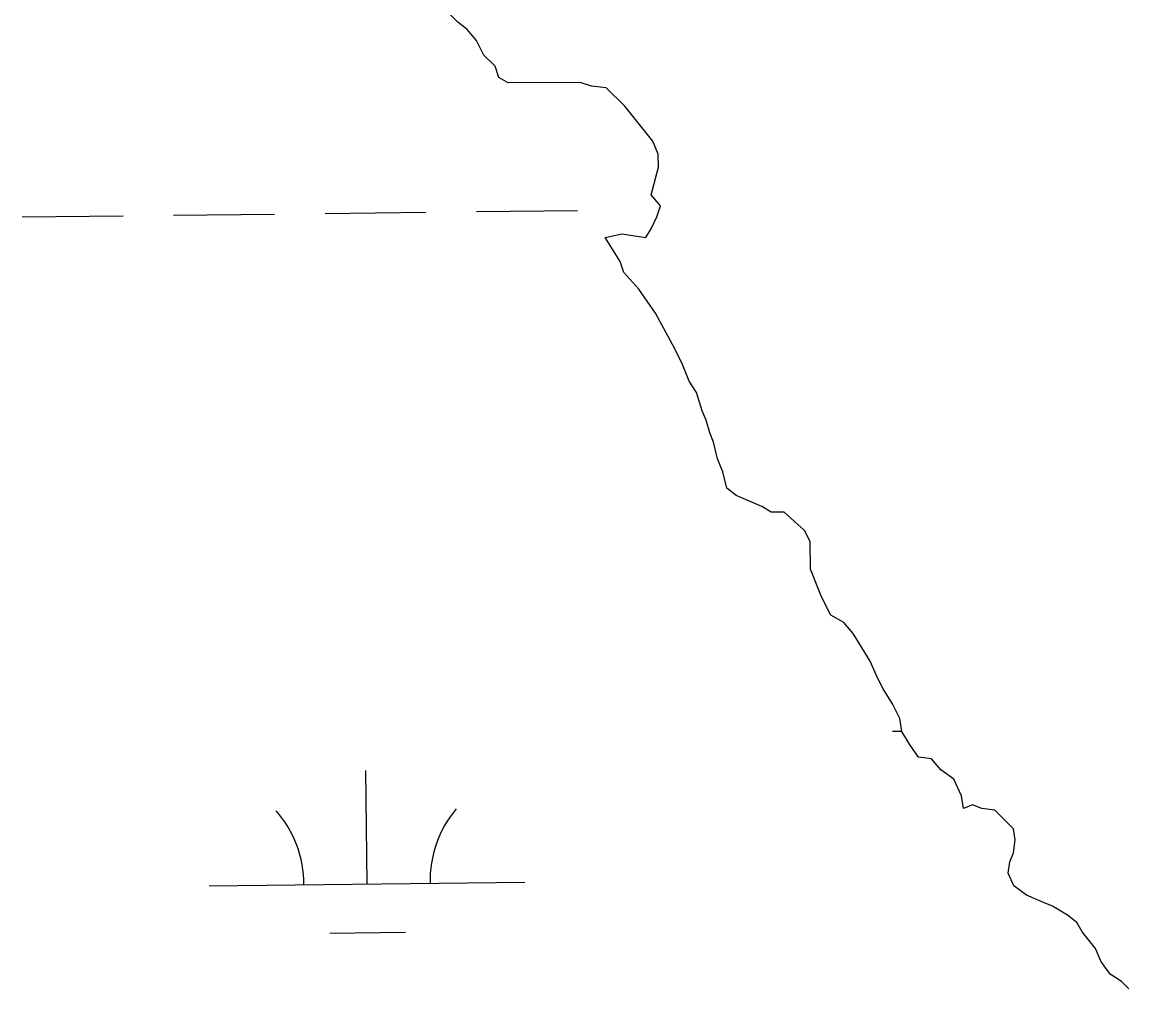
# Model space of a CAD drawing. Extents: x 3683613 to 3738215, y 469626 to 495384.
# Drawn here: x 3717505.6 to 3717856.4, y 483529.5 to 483835.8 of the extents above; entities that cross this region are included whole.
import ezdxf

# ---------------------------------------------------------------- set-up
doc = ezdxf.new("R2010")
doc.units = 0
doc.layers.add('V-TOPO-SHOR', color=7, linetype='Continuous')
doc.layers.add('V-WETL-SWMP', color=7, linetype='Continuous')

msp = doc.modelspace()

# ---------------------------------------------------------------- linework, layer by layer
at = {"layer": 'V-TOPO-SHOR'}
for p, q in [((3717643.7, 483835.85), (3717641.34, 483838.17)), ((3717646.64, 483833.52), (3717643.7, 483835.85)), ((3717649.59, 483830.02), (3717646.64, 483833.52)), ((3717651.96, 483825.35), (3717649.59, 483830.02)), ((3717655.5, 483821.85), (3717651.96, 483825.35)), ((3717656.69, 483818.35), (3717655.5, 483821.85)), ((3717659.63, 483816.61), (3717656.69, 483818.35)), ((3717682.47, 483816.74), (3717659.63, 483816.61)), ((3717686, 483815.59), (3717682.47, 483816.74)), ((3717690.69, 483815.03), (3717686, 483815.59)), ((3717696.58, 483809.2), (3717690.69, 483815.03)), ((3717705.43, 483798.12), (3717696.58, 483809.2)), ((3717707.21, 483794.03), (3717705.43, 483798.12)), ((3717707.23, 483789.93), (3717707.21, 483794.03)), ((3717704.94, 483781.13), (3717707.23, 483789.93)), ((3717707.89, 483777.63), (3717704.94, 483781.13)), ((3717706.74, 483774.11), (3717707.89, 483777.63)), ((3717705, 483770.59), (3717706.74, 483774.11)), ((3717690.37, 483767.57), (3717695.64, 483768.78)), ((3717695.1, 483759.99), (3717690.37, 483767.57)), ((3717695.64, 483768.78), (3717703.26, 483767.65)), ((3717703.26, 483767.65), (3717705, 483770.59)), ((3717696.29, 483756.48), (3717695.1, 483759.99)), ((3717701.01, 483751.23), (3717696.29, 483756.48)), ((3717706.33, 483743.65), (3717701.01, 483751.23)), ((3717711.66, 483733.72), (3717706.33, 483743.65)), ((3717714.62, 483727.88), (3717711.66, 483733.72)), ((3717717, 483722.03), (3717714.62, 483727.88)), ((3717719.36, 483718.53), (3717717, 483722.03)), ((3717721.15, 483712.69), (3717719.36, 483718.53)), ((3717722.34, 483709.76), (3717721.15, 483712.69)), ((3717723.53, 483705.67), (3717722.34, 483709.76)), ((3717724.72, 483702.75), (3717723.53, 483705.67)), ((3717725.92, 483697.48), (3717724.72, 483702.75)), ((3717727.71, 483693.39), (3717725.92, 483697.48)), ((3717728.91, 483688.13), (3717727.71, 483693.39)), ((3717731.85, 483685.8), (3717728.91, 483688.13)), ((3717740.07, 483682.33), (3717731.85, 483685.8)), ((3717743.01, 483680.59), (3717740.07, 483682.33)), ((3717747.11, 483680.62), (3717743.01, 483680.59)), ((3717753.59, 483674.8), (3717747.11, 483680.62)), ((3717755.36, 483671.29), (3717753.59, 483674.8)), ((3717755.42, 483662.5), (3717755.36, 483671.29)), ((3717758.98, 483653.74), (3717755.42, 483662.5)), ((3717761.94, 483647.9), (3717758.98, 483653.74)), ((3717766.06, 483645.58), (3717761.94, 483647.9)), ((3717769.01, 483642.08), (3717766.06, 483645.58)), ((3717774.33, 483633.32), (3717769.01, 483642.08)), ((3717776.7, 483628.06), (3717774.33, 483633.32)), ((3717778.48, 483624.56), (3717776.7, 483628.06)), ((3717781.44, 483619.89), (3717778.48, 483624.56)), ((3717783.81, 483615.22), (3717781.44, 483619.89)), ((3717784.42, 483611.12), (3717783.81, 483615.22)), ((3717786.78, 483607.03), (3717784.42, 483611.12)), ((3717789.73, 483602.95), (3717786.78, 483607.03)), ((3717793.84, 483602.39), (3717789.73, 483602.95)), ((3717796.79, 483598.89), (3717793.84, 483602.39)), ((3717800.91, 483595.98), (3717796.79, 483598.89)), ((3717803.28, 483590.73), (3717800.91, 483595.98)), ((3717803.89, 483586.63), (3717803.28, 483590.73)), ((3717806.81, 483587.82), (3717803.89, 483586.63)), ((3717809.75, 483586.66), (3717806.81, 483587.82)), ((3717813.85, 483586.1), (3717809.75, 483586.66)), ((3717819.74, 483580.28), (3717813.85, 483586.1)), ((3717820.35, 483576.76), (3717819.74, 483580.28)), ((3717819.79, 483572.66), (3717820.35, 483576.76)), ((3717818.63, 483569.72), (3717819.79, 483572.66)), ((3717818.06, 483566.21), (3717818.63, 483569.72)), ((3717819.85, 483562.12), (3717818.06, 483566.21)), ((3717823.96, 483559.21), (3717819.85, 483562.12)), ((3717829.25, 483556.9), (3717823.96, 483559.21)), ((3717832.18, 483555.74), (3717829.25, 483556.9)), ((3717836.89, 483552.84), (3717832.18, 483555.74)), ((3717839.83, 483550.51), (3717836.89, 483552.84)), ((3717841.6, 483547.6), (3717839.83, 483550.51)), ((3717845.74, 483542.35), (3717841.6, 483547.6)), ((3717847.52, 483538.26), (3717845.74, 483542.35)), ((3717850.47, 483534.17), (3717847.52, 483538.26)), ((3717854, 483531.85), (3717850.47, 483534.17)), ((3717856.35, 483529.52), (3717854, 483531.85))]:
    msp.add_line(p, q, dxfattribs=at)
at = {"layer": 'V-WETL-SWMP'}
for p, q in [((3717646.64, 483833.52), (3717643.7, 483835.85)), ((3717649.59, 483830.02), (3717646.64, 483833.52)), ((3717651.96, 483825.35), (3717649.59, 483830.02)), ((3717655.5, 483821.85), (3717651.96, 483825.35)), ((3717656.69, 483818.35), (3717655.5, 483821.85)), ((3717659.63, 483816.61), (3717656.69, 483818.35)), ((3717682.47, 483816.74), (3717659.63, 483816.61)), ((3717686, 483815.59), (3717682.47, 483816.74)), ((3717690.69, 483815.03), (3717686, 483815.59)), ((3717696.58, 483809.2), (3717690.69, 483815.03)), ((3717705.43, 483798.12), (3717696.58, 483809.2)), ((3717707.21, 483794.03), (3717705.43, 483798.12)), ((3717707.23, 483789.93), (3717707.21, 483794.03)), ((3717704.94, 483781.13), (3717707.23, 483789.93)), ((3717707.89, 483777.63), (3717704.94, 483781.13)), ((3717505.57, 483774.11), (3717537.57, 483774.48)), ((3717553.57, 483774.67), (3717585.57, 483775.04)), ((3717601.57, 483775.23), (3717633.56, 483775.6)), ((3717649.56, 483775.79), (3717681.56, 483776.16)), ((3717706.74, 483774.11), (3717707.89, 483777.63)), ((3717705, 483770.59), (3717706.74, 483774.11)), ((3717690.37, 483767.57), (3717695.64, 483768.78)), ((3717695.1, 483759.99), (3717690.37, 483767.57)), ((3717695.64, 483768.78), (3717703.26, 483767.65)), ((3717703.26, 483767.65), (3717705, 483770.59)), ((3717696.29, 483756.48), (3717695.1, 483759.99)), ((3717701.01, 483751.23), (3717696.29, 483756.48)), ((3717706.33, 483743.65), (3717701.01, 483751.23)), ((3717711.66, 483733.72), (3717706.33, 483743.65)), ((3717714.62, 483727.88), (3717711.66, 483733.72)), ((3717717, 483722.03), (3717714.62, 483727.88)), ((3717719.36, 483718.53), (3717717, 483722.03)), ((3717721.15, 483712.69), (3717719.36, 483718.53)), ((3717722.34, 483709.76), (3717721.15, 483712.69)), ((3717723.53, 483705.67), (3717722.34, 483709.76)), ((3717724.72, 483702.75), (3717723.53, 483705.67)), ((3717725.92, 483697.48), (3717724.72, 483702.75)), ((3717727.71, 483693.39), (3717725.92, 483697.48)), ((3717728.91, 483688.13), (3717727.71, 483693.39)), ((3717731.85, 483685.8), (3717728.91, 483688.13)), ((3717740.07, 483682.33), (3717731.85, 483685.8)), ((3717743.01, 483680.59), (3717740.07, 483682.33)), ((3717747.11, 483680.62), (3717743.01, 483680.59)), ((3717753.59, 483674.8), (3717747.11, 483680.62)), ((3717755.36, 483671.29), (3717753.59, 483674.8)), ((3717755.42, 483662.5), (3717755.36, 483671.29)), ((3717758.98, 483653.74), (3717755.42, 483662.5)), ((3717761.94, 483647.9), (3717758.98, 483653.74)), ((3717766.06, 483645.58), (3717761.94, 483647.9)), ((3717769.01, 483642.08), (3717766.06, 483645.58)), ((3717774.33, 483633.32), (3717769.01, 483642.08)), ((3717776.7, 483628.06), (3717774.33, 483633.32)), ((3717778.48, 483624.56), (3717776.7, 483628.06)), ((3717781.44, 483619.89), (3717778.48, 483624.56)), ((3717783.81, 483615.22), (3717781.44, 483619.89)), ((3717784.42, 483611.12), (3717783.81, 483615.22)), ((3717781.4, 483611.13), (3717784.41, 483611.17)), ((3717786.78, 483607.03), (3717784.42, 483611.12)), ((3717789.73, 483602.95), (3717786.78, 483607.03)), ((3717793.84, 483602.39), (3717789.73, 483602.95)), ((3717796.79, 483598.89), (3717793.84, 483602.39)), ((3717614.88, 483562.76), (3717614.47, 483598.76)), ((3717800.91, 483595.98), (3717796.79, 483598.89)), ((3717803.28, 483590.73), (3717800.91, 483595.98)), ((3717803.89, 483586.63), (3717803.28, 483590.73)), ((3717806.81, 483587.82), (3717803.89, 483586.63)), ((3717809.75, 483586.66), (3717806.81, 483587.82)), ((3717813.85, 483586.1), (3717809.75, 483586.66)), ((3717819.74, 483580.28), (3717813.85, 483586.1)), ((3717820.35, 483576.76), (3717819.74, 483580.28)), ((3717819.79, 483572.66), (3717820.35, 483576.76)), ((3717818.63, 483569.72), (3717819.79, 483572.66)), ((3717818.06, 483566.21), (3717818.63, 483569.72)), ((3717819.85, 483562.12), (3717818.06, 483566.21)), ((3717564.89, 483562.18), (3717664.88, 483563.35)), ((3717823.96, 483559.21), (3717819.85, 483562.12)), ((3717829.25, 483556.9), (3717823.96, 483559.21)), ((3717832.18, 483555.74), (3717829.25, 483556.9)), ((3717836.89, 483552.84), (3717832.18, 483555.74)), ((3717839.83, 483550.51), (3717836.89, 483552.84)), ((3717841.6, 483547.6), (3717839.83, 483550.51)), ((3717603.06, 483547.19), (3717627.06, 483547.47)), ((3717845.74, 483542.35), (3717841.6, 483547.6)), ((3717847.52, 483538.26), (3717845.74, 483542.35)), ((3717850.47, 483534.17), (3717847.52, 483538.26)), ((3717854, 483531.85), (3717850.47, 483534.17)), ((3717856.35, 483529.52), (3717854, 483531.85))]:
    msp.add_line(p, q, dxfattribs=at)
for centre, start, end in [((3717559.64, 483562.6), 359.8949, 41.4385), ((3717670.12, 483563.88), 139.8949, 181.4385)]:
    msp.add_arc(centre, 35.25, start, end, dxfattribs=at)

doc.saveas('drawing.dxf')
